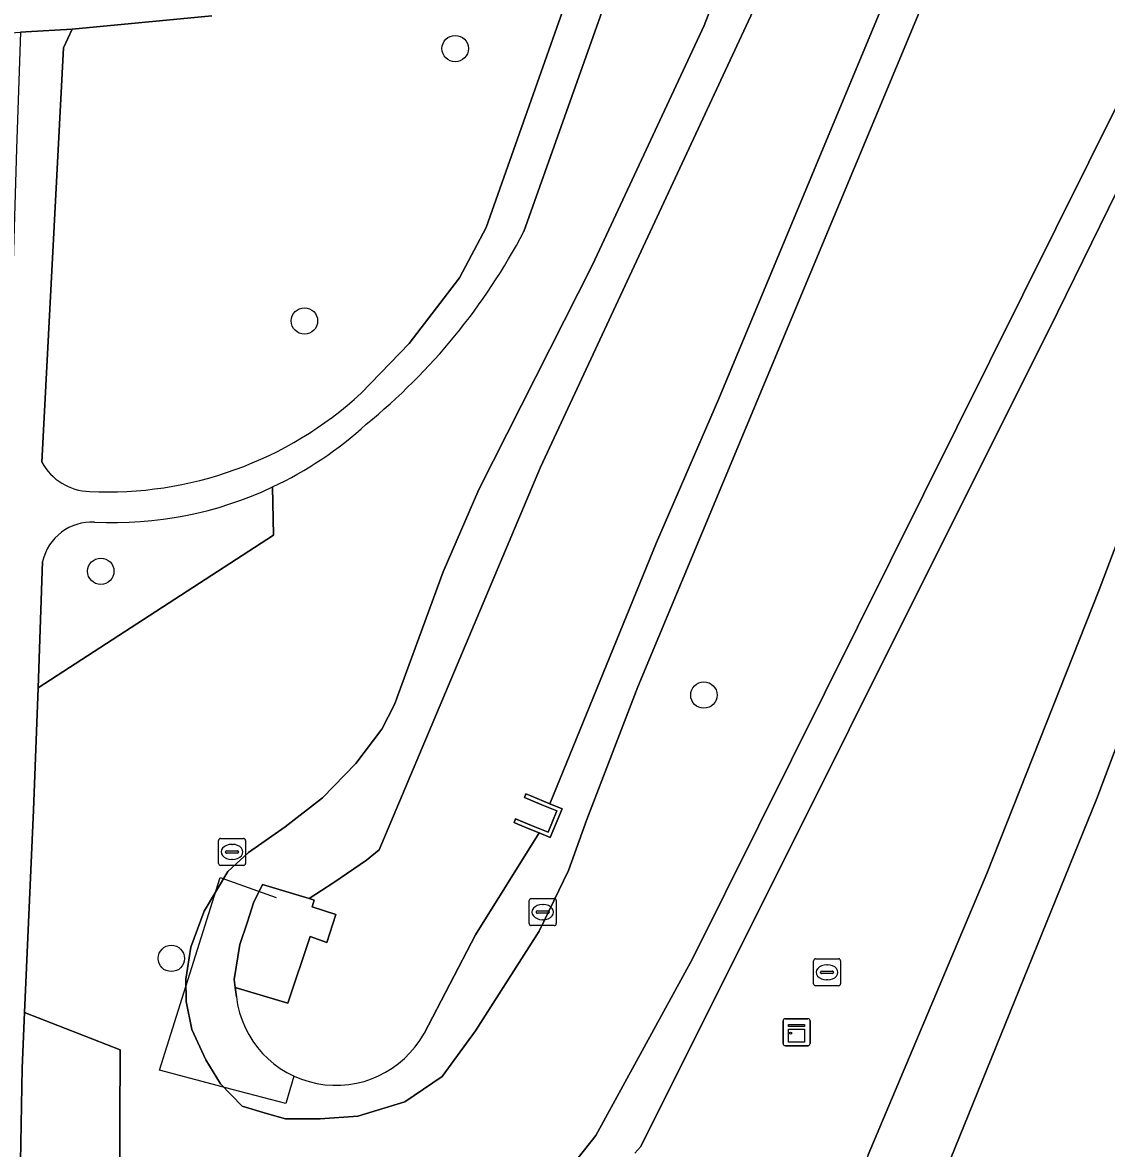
# Model space of a CAD drawing. Extents: x 157793 to 159380, y 380877 to 382313.
# Drawn here: x 159035.86 to 159076.03, y 381455.99 to 381497.75 of the extents above; entities that cross this region are included whole.
import ezdxf

# ---------------------------------------------------------------- set-up
doc = ezdxf.new("R2010")
doc.units = 0
for name, color, linetype in [('IMGEO_Boom', 7, 'Continuous'), ('IMGEO_Fietspad_gesloten', 7, 'Continuous'), ('IMGEO_Groenvoorziening', 7, 'Continuous'), ('IMGEO_Hek', 7, 'Continuous'), ('IMGEO_Kademuur', 7, 'Continuous'), ('IMGEO_Kast', 7, 'Continuous'), ('IMGEO_Oever', 7, 'Continuous'), ('IMGEO_Rioolput', 7, 'Continuous'), ('IMGEO_Stuw', 7, 'Continuous'), ('IMGEO_Terreindeel_gesloten', 7, 'Continuous'), ('IMGEO_Voetpad_halfverhard', 7, 'Continuous'), ('IMGEO_Waterloop', 7, 'Continuous')]:
    doc.layers.add(name, color=color, linetype=linetype)

msp = doc.modelspace()

# ---------------------------------------------------------------- linework, layer by layer
at = {"layer": 'IMGEO_Boom'}
for centre in [(159051.893, 381496.781), (159046.306, 381486.68), (159038.757, 381477.397), (159061.112, 381472.806), (159041.372, 381463.04)]:
    msp.add_circle(centre, 0.489, dxfattribs=at)
at = {"layer": 'IMGEO_Fietspad_gesloten'}
msp.add_lwpolyline([(159037.698, 381500.252), (159036.106, 381500.198), (159034.682, 381500.15), (159032.043, 381503.052), (159031.833, 381500), (159031.439, 381494.28), (159034.814, 381497.332), (159035.784, 381497.39), (159035.977, 381497.401), (159037.699, 381497.502), (159042.872, 381497.994)], dxfattribs=at)
at = {"layer": 'IMGEO_Groenvoorziening'}
for points in [[(159068.461, 381532.575), (159067.11, 381526.524), (159065.265, 381519.524), (159057.794, 381499.464), (159054.438, 381489.995)], [(159049.81, 381447.244), (159057.111, 381456.476), (159060.69, 381463.026), (159079.05, 381499.963), (159080.237, 381502.7), (159084.054, 381513.37), (159086.587, 381520.967), (159088.51, 381528.802)], [(159089.257, 381526.89), (159088.082, 381521.078), (159086.067, 381514.791), (159084.201, 381509.434), (159080.337, 381499.96), (159077.367, 381493.427), (159074.215, 381486.995), (159058.771, 381456.069), (159058.549, 381455.817)], [(159069.869, 381500), (159058.66, 381473.116), (159056.775, 381468.187), (159056.09, 381466.301), (159055.002, 381464.047), (159052.649, 381460.36), (159051.413, 381458.658), (159050.023, 381457.723), (159048.287, 381457.189), (159046.883, 381457.094), (159045.609, 381457.096), (159044.902, 381457.292), (159043.994, 381457.562), (159043.197, 381458.383), (159042.653, 381459.274), (159042.131, 381460.407), (159041.924, 381461.436), (159041.913, 381462.269), (159042.095, 381463.458), (159042.592, 381464.795), (159043.468, 381466.26), (159044.236, 381466.972), (159045.591, 381467.92), (159046.971, 381468.997), (159048.216, 381470.272), (159049.174, 381471.536), (159049.648, 381472.456), (159051.445, 381477.375), (159052.774, 381480.424), (159056.98, 381488.759), (159061.116, 381497.64), (159064.709, 381506.896)], [(159067.204, 381455.756), (159071.6, 381466.184), (159075.765, 381476.707), (159084.555, 381500)], [(159048.409, 381483.997), (159050.19, 381485.839), (159052.059, 381488.279), (159053.041, 381490.149), (159056.021, 381498.573)], [(159042.872, 381497.994), (159037.699, 381497.502), (159037.38, 381496.809), (159036.572, 381481.443)], [(159045.124, 381480.523), (159045.163, 381478.733), (159036.43, 381473.075), (159036.265, 381468.532), (159035.929, 381461.036), (159039.476, 381459.646), (159039.449, 381454.3)], [(159045.163, 381478.733), (159045.124, 381480.523)], [(159036.601, 381477.762), (159036.43, 381473.075), (159045.163, 381478.733)]]:
    msp.add_lwpolyline(points, dxfattribs=at)
msp.add_lwpolyline([(159039.449, 381454.3), (159039.476, 381459.646), (159035.929, 381461.036), (159035.837, 381458.973), (159035.551, 381442.359), (159038.091, 381442.117), (159040.887, 381442.613), (159044.202, 381443.505), (159046.705, 381444.614), (159047.572, 381445.273), (159046.201, 381446.927)], close=True, dxfattribs=at)
for centre, radius, start, end in [((159034.126, 381500.651), 22.938, 309.1225, 332.3179), ((159039.022, 381494.22), 13.879, 267.1675, 312.5583), ((159039.205, 381493.094), 13.895, 295.2134, 312.5388), ((159038.394, 381482.429), 2.072, 208.4219, 268.3885), ((159039.207, 381493.098), 13.898, 267.1926, 295.2001), ((159038.42, 381477.357), 1.863, 86.7342, 167.433)]:
    msp.add_arc(centre, radius, start, end, dxfattribs=at)
at = {"layer": 'IMGEO_Hek'}
for points in [[(159043.628, 381458.182), (159040.936, 381458.901), (159043.188, 381466.038), (159045.256, 381465.302)], [(159045.916, 381458.675), (159045.61, 381457.654), (159043.628, 381458.182)]]:
    msp.add_lwpolyline(points, dxfattribs=at)
at = {"layer": 'IMGEO_Kademuur'}
msp.add_lwpolyline([(159054.698, 381469.065), (159054.514, 381469.14), (159054.457, 381469.002), (159055.102, 381468.737), (159055.659, 381468.508), (159055.336, 381467.721), (159054.725, 381467.972), (159054.133, 381468.214), (159054.077, 381468.075), (159054.209, 381468.021), (159054.658, 381467.837), (159055.003, 381467.695), (159055.418, 381467.525), (159055.855, 381468.59), (159055.407, 381468.774), (159055.168, 381468.872)], close=True, dxfattribs=at)
at = {"layer": 'IMGEO_Kast'}
for p, q in [((159064.048, 381459.879), (159064.048, 381460.72)), ((159064.048, 381460.72), (159064.048, 381459.879)), ((159064.123, 381460.804), (159064.964, 381460.804)), ((159064.964, 381460.804), (159064.123, 381460.804)), ((159065.048, 381460.729), (159065.048, 381459.888)), ((159065.048, 381459.888), (159065.048, 381460.729)), ((159064.973, 381459.804), (159064.132, 381459.804)), ((159064.132, 381459.804), (159064.973, 381459.804))]:
    msp.add_line(p, q, dxfattribs=at)
for points in [[(159064.243, 381460.594), (159064.843, 381460.594), (159064.843, 381460.509), (159064.243, 381460.509), (159064.243, 381460.594)], [(159064.243, 381460.419), (159064.843, 381460.419), (159064.843, 381459.93), (159064.243, 381459.93), (159064.243, 381460.419)]]:
    msp.add_lwpolyline(points, dxfattribs=at)
msp.add_circle((159064.327, 381460.268), 0.0377, dxfattribs=at)
for centre, start, end in [((159064.126, 381460.726), 92.4484, 184.2845), ((159064.126, 381460.726), 92.4484, 184.2845), ((159064.97, 381460.726), 2.4484, 94.2845), ((159064.97, 381460.726), 2.4484, 94.2845), ((159064.126, 381459.882), 182.4484, 274.2845), ((159064.126, 381459.882), 182.4484, 274.2845), ((159064.97, 381459.882), 272.4484, 4.2845), ((159064.97, 381459.882), 272.4484, 4.2845)]:
    msp.add_arc(centre, 0.0779, start, end, dxfattribs=at)
at = {"layer": 'IMGEO_Oever'}
for points in [[(159043.782, 381461.609), (159043.736, 381461.965), (159043.699, 381462.257), (159043.909, 381463.553), (159044.191, 381464.398), (159044.413, 381465.107), (159044.756, 381465.778), (159046.479, 381465.256), (159047.396, 381465.859), (159048.603, 381466.684), (159049.077, 381467.072), (159055.054, 381481.262), (159063.778, 381500), (159075.466, 381528.128), (159075.481, 381528.163), (159075.793, 381528.817), (159076.164, 381529.441), (159076.588, 381530.03), (159077.063, 381530.578), (159077.585, 381531.082), (159080.307, 381532.822), (159083.26, 381534.035), (159083.78, 381534.316)], [(159079.757, 381527.549), (159079.482, 381527.098), (159078.902, 381525.389), (159068.808, 381500.965), (159061.648, 381483.763), (159059.356, 381478.466), (159055.407, 381468.774), (159055.855, 381468.59), (159055.418, 381467.525), (159055.003, 381467.695), (159052.646, 381463.911), (159050.738, 381460.259)], [(159090.593, 381515.495), (159084.555, 381500), (159075.765, 381476.707), (159071.6, 381466.184), (159067.204, 381455.756), (159061.731, 381442.119), (159061.049, 381440.42)], [(159064.709, 381506.896), (159061.116, 381497.64), (159056.98, 381488.759), (159052.774, 381480.424), (159051.445, 381477.375), (159049.648, 381472.456), (159049.174, 381471.536), (159048.216, 381470.272), (159046.971, 381468.997), (159045.591, 381467.92), (159044.236, 381466.972), (159043.468, 381466.26), (159042.592, 381464.795), (159042.095, 381463.458), (159041.913, 381462.269), (159041.924, 381461.436), (159042.131, 381460.407), (159042.653, 381459.274), (159043.197, 381458.383), (159043.994, 381457.562), (159044.902, 381457.292), (159045.609, 381457.096), (159046.883, 381457.094), (159048.287, 381457.189), (159050.023, 381457.723), (159051.413, 381458.658), (159052.649, 381460.36), (159055.002, 381464.047), (159056.09, 381466.301), (159056.775, 381468.187), (159058.66, 381473.116), (159069.869, 381500)], [(159061.049, 381440.42), (159063.593, 381439.373), (159067.198, 381448.076), (159075.673, 381468.97), (159084.096, 381491.35)]]:
    msp.add_lwpolyline(points, dxfattribs=at)
msp.add_arc((159047.477, 381462.054), 3.722, 186.8614, 331.1721, dxfattribs=at)
at = {"layer": 'IMGEO_Rioolput'}
for p, q in [((159043.122, 381466.563), (159043.122, 381467.415)), ((159043.197, 381467.489), (159044.049, 381467.489)), ((159043.61, 381467.269), (159043.635, 381467.269)), ((159044.123, 381467.415), (159044.123, 381466.563)), ((159043.381, 381466.983), (159043.381, 381466.995)), ((159043.819, 381466.946), (159043.421, 381466.946)), ((159043.424, 381467.032), (159043.822, 381467.032)), ((159043.633, 381466.709), (159043.608, 381466.709)), ((159043.865, 381466.995), (159043.865, 381466.983)), ((159044.049, 381466.489), (159043.197, 381466.489)), ((159054.639, 381464.33), (159054.639, 381465.182)), ((159054.714, 381465.256), (159055.566, 381465.256)), ((159055.127, 381465.036), (159055.152, 381465.036)), ((159055.64, 381465.182), (159055.64, 381464.33)), ((159054.898, 381464.75), (159054.898, 381464.762)), ((159055.336, 381464.713), (159054.938, 381464.713)), ((159054.941, 381464.799), (159055.339, 381464.799)), ((159055.382, 381464.762), (159055.382, 381464.75)), ((159055.566, 381464.256), (159054.714, 381464.256)), ((159055.15, 381464.476), (159055.125, 381464.476)), ((159065.176, 381462.099), (159065.176, 381462.951)), ((159065.251, 381463.025), (159066.103, 381463.025)), ((159066.177, 381462.951), (159066.177, 381462.099)), ((159065.435, 381462.519), (159065.435, 381462.531)), ((159065.478, 381462.568), (159065.876, 381462.568)), ((159065.664, 381462.805), (159065.689, 381462.805)), ((159065.919, 381462.531), (159065.919, 381462.519)), ((159065.873, 381462.482), (159065.475, 381462.482)), ((159065.687, 381462.245), (159065.662, 381462.245)), ((159066.103, 381462.025), (159065.251, 381462.025))]:
    msp.add_line(p, q, dxfattribs=at)
for points in [[(159043.122, 381466.563), (159043.122, 381467.415)], [(159043.197, 381467.489), (159044.049, 381467.489)], [(159044.123, 381467.415), (159044.123, 381466.563)], [(159044.049, 381466.489), (159043.197, 381466.489)], [(159054.639, 381464.33), (159054.639, 381465.182)], [(159054.714, 381465.256), (159055.566, 381465.256)], [(159055.64, 381465.182), (159055.64, 381464.33)], [(159055.566, 381464.256), (159054.714, 381464.256)], [(159065.176, 381462.099), (159065.176, 381462.951)], [(159065.251, 381463.025), (159066.103, 381463.025)], [(159066.177, 381462.951), (159066.177, 381462.099)], [(159066.103, 381462.025), (159065.251, 381462.025)]]:
    msp.add_lwpolyline(points, dxfattribs=at)
for centre, radius, start, end in [((159043.199, 381467.413), 0.0765, 91.552, 178.448), ((159043.199, 381467.413), 0.0765, 91.552, 178.448), ((159044.047, 381467.413), 0.0765, 1.552, 88.448), ((159044.047, 381467.413), 0.0765, 1.552, 88.448), ((159043.421, 381466.992), 0.0403, 85.8775, 175.7526), ((159043.418, 381466.982), 0.0366, 178.938, 274.7102), ((159043.822, 381466.989), 0.043, 264.8664, 352.4533), ((159043.826, 381466.994), 0.0386, 1.7309, 96.639), ((159043.199, 381466.565), 0.0765, 181.552, 268.448), ((159043.199, 381466.565), 0.0765, 181.552, 268.448), ((159044.047, 381466.565), 0.0765, 271.552, 358.448), ((159044.047, 381466.565), 0.0765, 271.552, 358.448), ((159054.716, 381465.18), 0.0765, 91.552, 178.448), ((159054.716, 381465.18), 0.0765, 91.552, 178.448), ((159055.564, 381465.18), 0.0765, 1.552, 88.448), ((159055.564, 381465.18), 0.0765, 1.552, 88.448), ((159054.938, 381464.759), 0.0403, 85.8775, 175.7526), ((159054.935, 381464.749), 0.0366, 178.938, 274.7102), ((159055.339, 381464.756), 0.043, 264.8664, 352.4533), ((159055.343, 381464.761), 0.0386, 1.7309, 96.639), ((159054.716, 381464.332), 0.0765, 181.552, 268.448), ((159054.716, 381464.332), 0.0765, 181.552, 268.448), ((159055.564, 381464.332), 0.0765, 271.552, 358.448), ((159055.564, 381464.332), 0.0765, 271.552, 358.448), ((159065.253, 381462.949), 0.0765, 91.552, 178.448), ((159065.253, 381462.949), 0.0765, 91.552, 178.448), ((159066.101, 381462.949), 0.0765, 1.552, 88.448), ((159066.101, 381462.949), 0.0765, 1.552, 88.448), ((159065.475, 381462.528), 0.0403, 85.8775, 175.7526), ((159065.472, 381462.518), 0.0366, 178.938, 274.7102), ((159065.876, 381462.525), 0.043, 264.8664, 352.4533), ((159065.88, 381462.53), 0.0386, 1.7309, 96.639), ((159065.253, 381462.101), 0.0765, 181.552, 268.448), ((159065.253, 381462.101), 0.0765, 181.552, 268.448), ((159066.101, 381462.101), 0.0765, 271.552, 358.448), ((159066.101, 381462.101), 0.0765, 271.552, 358.448)]:
    msp.add_arc(centre, radius, start, end, dxfattribs=at)
for centre, major_axis, ratio, start_param, end_param in [((159043.609, 381466.989), (-0.387, 0.002), 0.722429, 4.712389, 7.853982), ((159043.634, 381466.989), (-0.39, 0.002), 0.717154, 1.570796, 4.712389), ((159055.126, 381464.756), (-0.387, 0.002), 0.722429, 4.712389, 7.853982), ((159055.151, 381464.756), (-0.39, 0.002), 0.717154, 1.570796, 4.712389), ((159065.663, 381462.525), (-0.387, 0.002), 0.722429, 4.712389, 7.853982), ((159065.688, 381462.525), (-0.39, 0.002), 0.717154, 1.570796, 4.712389)]:
    msp.add_ellipse(centre, major_axis=major_axis, ratio=ratio, start_param=start_param, end_param=end_param, dxfattribs=at)
at = {"layer": 'IMGEO_Stuw'}
msp.add_lwpolyline([(159046.523, 381463.851), (159045.687, 381461.375)], dxfattribs=at)
at = {"layer": 'IMGEO_Terreindeel_gesloten'}
msp.add_lwpolyline([(159046.598, 381464.948), (159046.672, 381465.197), (159046.479, 381465.256), (159044.756, 381465.778), (159044.413, 381465.107), (159044.191, 381464.398), (159043.909, 381463.553), (159043.699, 381462.257), (159043.736, 381461.965), (159045.687, 381461.375), (159046.523, 381463.851), (159047.132, 381463.632), (159047.471, 381464.673)], close=True, dxfattribs=at)
at = {"layer": 'IMGEO_Voetpad_halfverhard'}
for points in [[(159054.438, 381489.995), (159057.794, 381499.464), (159065.265, 381519.524), (159067.11, 381526.524), (159068.461, 381532.575), (159070.012, 381541.137), (159070.247, 381542.434), (159071.041, 381545.037), (159075.337, 381559.108), (159075.363, 381559.186), (159079.555, 381571.72), (159081.965, 381576.526), (159084.474, 381579.961), (159084.711, 381580.285), (159086.66, 381582.74), (159089.22, 381585.988), (159104.327, 381603.092)], [(159067.22, 381532.724), (159065.779, 381526.397), (159064.003, 381519.807), (159056.429, 381499.726), (159056.021, 381498.573), (159053.041, 381490.149), (159052.059, 381488.279), (159050.19, 381485.839), (159048.409, 381483.997)], [(159058.549, 381455.817), (159058.771, 381456.069), (159074.215, 381486.995), (159077.367, 381493.427), (159080.337, 381499.96), (159084.201, 381509.434), (159086.067, 381514.791), (159088.082, 381521.078), (159089.257, 381526.89), (159089.495, 381528.352), (159088.51, 381528.802), (159086.587, 381520.967), (159084.054, 381513.37), (159080.237, 381502.7), (159079.05, 381499.963), (159060.69, 381463.026), (159057.111, 381456.476), (159049.81, 381447.244)], [(159036.572, 381481.443), (159037.38, 381496.809), (159037.699, 381497.502), (159035.977, 381497.401), (159035.784, 381497.39), (159035.631, 381493.065), (159035.209, 381478.852), (159034.9, 381468.651), (159034.07, 381459.322), (159032.256, 381431.306)], [(159035.551, 381442.359), (159035.837, 381458.973), (159035.929, 381461.036), (159036.265, 381468.532), (159036.43, 381473.075), (159036.601, 381477.762)]]:
    msp.add_lwpolyline(points, dxfattribs=at)
for centre, radius, start, end in [((159034.126, 381500.651), 22.938, 309.1225, 332.3179), ((159039.022, 381494.22), 13.879, 267.1675, 312.5583), ((159039.205, 381493.094), 13.895, 295.2134, 312.5388), ((159038.394, 381482.429), 2.072, 208.4219, 268.3885), ((159039.207, 381493.098), 13.898, 267.1926, 295.2001), ((159038.42, 381477.357), 1.863, 86.7342, 167.433)]:
    msp.add_arc(centre, radius, start, end, dxfattribs=at)
at = {"layer": 'IMGEO_Waterloop'}
for points in [[(159075.466, 381528.128), (159063.778, 381500), (159055.054, 381481.262), (159049.077, 381467.072), (159048.603, 381466.684), (159047.396, 381465.859), (159046.479, 381465.256), (159046.672, 381465.197), (159046.598, 381464.948), (159047.471, 381464.673), (159047.132, 381463.632), (159046.523, 381463.851), (159045.687, 381461.375), (159043.736, 381461.965), (159043.782, 381461.609)], [(159050.738, 381460.259), (159052.646, 381463.911), (159055.003, 381467.695), (159054.658, 381467.837), (159054.209, 381468.021), (159054.077, 381468.075), (159054.133, 381468.214), (159054.725, 381467.972), (159055.336, 381467.721), (159055.659, 381468.508), (159055.102, 381468.737), (159054.457, 381469.002), (159054.514, 381469.14), (159054.698, 381469.065), (159055.168, 381468.872), (159055.407, 381468.774), (159059.356, 381478.466), (159061.648, 381483.763), (159068.808, 381500.965), (159078.902, 381525.389), (159079.482, 381527.098), (159079.757, 381527.549)], [(159084.096, 381491.35), (159075.673, 381468.97), (159067.198, 381448.076), (159063.593, 381439.373), (159065.292, 381438.673), (159064.553, 381436.538), (159064.896, 381436.418), (159064.045, 381434.2), (159063.441, 381432.783), (159060.957, 381426.392), (159060.441, 381424.951), (159064.132, 381423.551), (159064.132, 381423.551)]]:
    msp.add_lwpolyline(points, dxfattribs=at)
msp.add_arc((159047.477, 381462.054), 3.722, 186.8614, 331.1721, dxfattribs=at)

doc.saveas('drawing.dxf')
